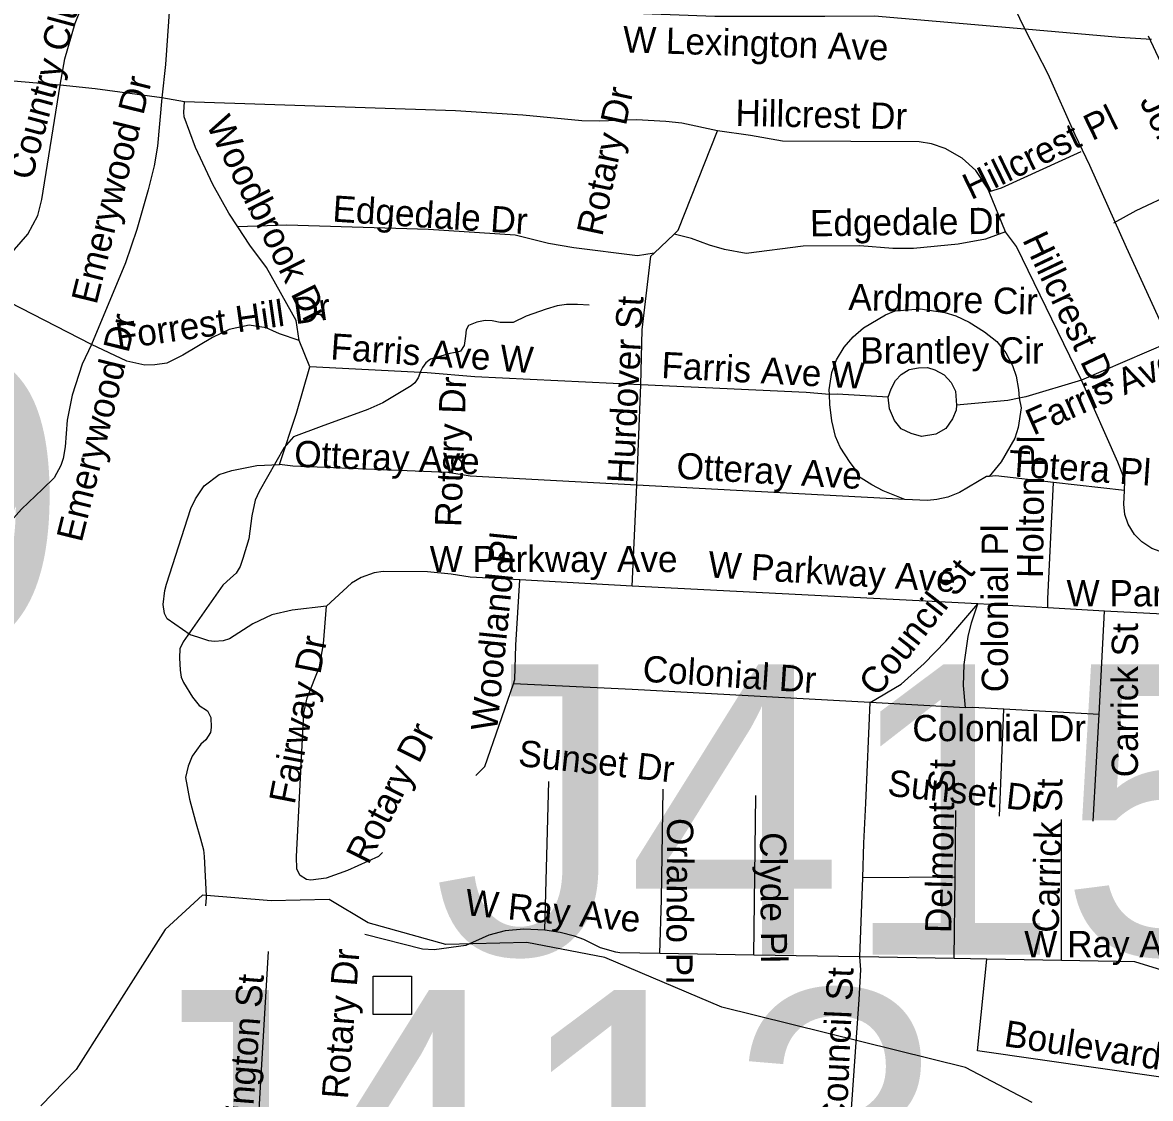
# Model space of a CAD drawing. Extents: x 1662474 to 1856135, y 779280 to 917889.
# Drawn here: x 1695335 to 1699415, y 806742 to 810635 of the extents above; entities that cross this region are included whole.
import ezdxf

# ---------------------------------------------------------------- set-up
doc = ezdxf.new("R2010")
doc.units = 0
for name, color, linetype in [('Exist Hydrographic Misc Water Feature', 7, 'Continuous'), ('Exist Road Non-System Structure Non-Sys Other Attributed CELL', 7, 'Continuous'), ('Exist Road Non-System Structure Non-Sys Other Number Label', 7, 'Continuous'), ('Exist Road Non-System Type 51', 7, 'Continuous'), ('Exist Road Non-System Type 51 Label', 7, 'Continuous'), ('Exist Road Primary US UnDivided 4 Lane Attributed', 7, 'Continuous'), ('Exist Road Secondary Type 51 Attributed', 7, 'Continuous'), ('Exist Road Secondary Type 51 Label', 7, 'Continuous')]:
    doc.layers.add(name, color=color, linetype=linetype)

msp = doc.modelspace()

# ---------------------------------------------------------------- linework, layer by layer
at = {"layer": 'Exist Hydrographic Misc Water Feature'}
for points in [[(1697385.2, 809612.2), (1697343.2, 809614.7), (1697303.1, 809615.4), (1697269.2, 809609.6), (1697228.9, 809598.1), (1697156.6, 809572.5), (1697110.4, 809549.7), (1697062.4, 809549.8), (1697034.4, 809556.1), (1697008.3, 809556.6), (1696978.3, 809550.7), (1696948.3, 809539), (1696940.1, 809523.6), (1696937.6, 809499.8), (1696933.3, 809467.1), (1696919.2, 809446), (1696907.2, 809442.1), (1696881, 809437.8), (1696810.8, 809417.1), (1696794.5, 809403.5), (1696782.3, 809387.3), (1696776.3, 809375.1), (1696765.9, 809349), (1696753.7, 809331.2), (1696741.5, 809320), (1696638.9, 809258.9), (1696584.5, 809235.4), (1696415.9, 809173.1), (1696315.4, 809136.6), (1696281.1, 809097.1), (1696191.1, 808938.2), (1696176.8, 808906.4), (1696164.2, 808850), (1696153.3, 808766.6), (1696132.3, 808696.4), (1696122, 808667.1), (1696107.7, 808642.7), (1696087.5, 808625.1), (1696059.2, 808599.4), (1695915.9, 808394.7), (1695904.5, 808369.5), (1695903.2, 808335.9), (1695905.6, 808291.6), (1695909.4, 808266), (1695917.3, 808247), (1695950.1, 808193.8), (1695974.3, 808164.5), (1696003.9, 808144.3), (1696015.8, 808120.3), (1696017.3, 808084.1), (1696015.1, 808066.1), (1695998.8, 808040.2), (1695980.7, 808024.1), (1695948.2, 807980.5), (1695933.7, 807944.7), (1695925.2, 807903), (1695939, 807824.7), (1695960.3, 807743.9), (1695978.8, 807682), (1695990.3, 807642.3), (1695992.4, 807617.7), (1695999, 807475.6), (1695999.3, 807468.2), (1695998.2, 807454.3), (1695996.6, 807439.5)], [(1698986.9, 806728), (1698746, 806854.4), (1697865, 807072.5), (1697442, 807251.8), (1697158.9, 807306.8), (1696866.9, 807299.6), (1696584.9, 807377.5), (1696443.9, 807462.5), (1696234.9, 807456.9), (1695985.9, 807478.3), (1695850.9, 807353), (1695528.9, 806847.5), (1695401.9, 806715.5)]]:
    msp.add_lwpolyline(points, dxfattribs=at)
at = {"layer": 'Exist Road Non-System Structure Non-Sys Other Attributed CELL'}
msp.add_lwpolyline([(1696603.5, 807185.2), (1696742.5, 807185.2), (1696742.5, 807046.2), (1696603.5, 807046.2)], close=True, dxfattribs=at)
at = {"layer": 'Exist Road Non-System Type 51'}
for p, q in [((1699641.4, 810085.4), (1699407.9, 810586.1)), ((1695920.5, 810348.6), (1695839.4, 810362.8)), ((1698890.5, 809877.4), (1698832, 810022.1)), ((1697619.6, 809800.6), (1697691.9, 809869.6)), ((1695584.6, 809469.9), (1695215.2, 809660.4)), ((1696374.9, 809389.2), (1696335.8, 809484.9)), ((1699479.8, 809476.7), (1699165.4, 809341)), ((1697572.1, 809323.7), (1696971.1, 809352.8)), ((1697557.5, 808960.9), (1697572.1, 809323.7)), ((1697557.5, 808960.9), (1696954.4, 808994.2)), ((1697540.1, 808595.6), (1697557.5, 808960.9)), ((1698527, 808909.5), (1697557.5, 808960.9)), ((1699321, 808941.8), (1699065.1, 808970.9)), ((1697540.1, 808595.6), (1697133.6, 808618.2)), ((1698790.9, 808532.4), (1697540.1, 808595.6)), ((1699044.4, 808517.7), (1698790.9, 808532.4)), ((1699249.1, 808505.6), (1699044.4, 808517.7)), ((1699230.1, 808131), (1699249.1, 808505.6)), ((1699600.2, 808486.4), (1699249.1, 808505.6)), ((1698385.9, 807810.9), (1698400.8, 808174.9)), ((1698746.4, 808155.9), (1698400.8, 808174.9)), ((1698869.2, 807764.1), (1698885, 808150.8)), ((1699230.1, 808131), (1698885, 808150.8)), ((1699208.1, 807745.8), (1699230.1, 808131)), ((1697224.1, 807350.8), (1697239.1, 807889.4)), ((1697981.1, 807261.2), (1697987.4, 807838.9)), ((1698708.4, 807542.9), (1698710.8, 807784.6)), ((1699092.9, 807241.5), (1699093.6, 807751.8)), ((1698364, 807254.9), (1698375.4, 807540.5)), ((1698708.4, 807542.9), (1698375.4, 807540.5)), ((1698705.8, 807248.4), (1698708.4, 807542.9)), ((1697981.1, 807261.2), (1697640.9, 807266.8)), ((1698364, 807254.9), (1697981.1, 807261.2)), ((1698705.8, 807248.4), (1698364, 807254.9)), ((1698822.9, 807246), (1698705.8, 807248.4)), ((1699092.9, 807241.5), (1698822.9, 807246))]:
    msp.add_line(p, q, dxfattribs=at)
for points in [[(1695471.4, 810408.9), (1695488.2, 810503.7), (1695525, 810632.9), (1695571.4, 810747), (1695627.1, 810855.1)], [(1695870.9, 810743.4), (1695852.2, 810482.7), (1695839.4, 810362.8)], [(1695471.4, 810408.9), (1695302.1, 810422.6), (1695191.4, 810441.2)], [(1695215.2, 809660.4), (1695221.9, 809682.2), (1695305.6, 809813.4), (1695354.9, 809868.8), (1695389.9, 809937.2), (1695404.5, 809994.8), (1695471.4, 810408.9)], [(1695839.4, 810362.8), (1695598.2, 810395), (1695471.4, 810408.9)], [(1695839.4, 810362.8), (1695823.6, 810187.4), (1695810.9, 810116.6), (1695790.1, 810029.9), (1695748.4, 809886.4), (1695708.1, 809765.4), (1695584.6, 809469.9)], [(1696113.4, 809895.9), (1696081.9, 809945.2), (1696023.9, 810048.9), (1695960.9, 810182.7), (1695919.5, 810294), (1695918.1, 810310.8), (1695920.5, 810348.6)], [(1697358.9, 810279), (1697145.1, 810300.2), (1696901.1, 810315), (1695920.5, 810348.6)], [(1697848.9, 810242.9), (1697720.2, 810270.6), (1697662.5, 810276.4), (1697556.1, 810282.4), (1697421.5, 810278), (1697358.9, 810279)], [(1697691.9, 809869.6), (1697706.4, 809883.5), (1697848.9, 810242.9)], [(1698832, 810022.1), (1698827.9, 810032.4), (1698783.4, 810099.2), (1698734.6, 810144.7), (1698672.4, 810178.8), (1698623.6, 810196.6), (1698579.2, 810202.9), (1698084, 810205.8), (1697968.8, 810226.2), (1697848.9, 810242.9)], [(1699163, 810166.9), (1698875.1, 810035.4), (1698832, 810022.1)], [(1699282.6, 809910.2), (1699364, 809954.4), (1699641.4, 810085.4)], [(1697237.6, 809835.4), (1697117.6, 809865.9), (1696803.4, 809886.4), (1696291.6, 809901.4), (1696113.4, 809895.9)], [(1696335.8, 809484.9), (1696325, 809557.2), (1696217.9, 809749.1), (1696157.8, 809829.4), (1696113.4, 809895.9)], [(1698890.5, 809877.4), (1698818.4, 809851.5), (1698720.1, 809833.4), (1698558, 809817.4), (1698483.8, 809817.6), (1698363.5, 809827.6), (1698159.4, 809825.5), (1697952.8, 809799.8), (1697874.9, 809813.7), (1697820.5, 809829.4), (1697754.6, 809853.4), (1697691.9, 809869.6)], [(1699165.4, 809341), (1698930.6, 809825.2), (1698890.5, 809877.4)], [(1697619.6, 809800.6), (1697560.1, 809791.4), (1697329.6, 809819.4), (1697237.6, 809835.4)], [(1697572.1, 809323.7), (1697576.1, 809523.1), (1697608.1, 809789.2), (1697619.6, 809800.6)], [(1698253.9, 809289), (1698253.2, 809306.4), (1698262.8, 809368.9), (1698280.1, 809415.2), (1698306.9, 809460.4), (1698340.4, 809497.7), (1698377.4, 809531), (1698457.2, 809578), (1698492.1, 809591.7), (1698582.4, 809598.8), (1698671.6, 809585.6), (1698711.5, 809573.8), (1698759.6, 809551.2), (1698815.5, 809516.4), (1698859.6, 809480.6), (1698892.4, 809440.4), (1698916.8, 809394), (1698929.9, 809355.4), (1698937.8, 809307.7), (1698939.9, 809275.9)], [(1696335.8, 809484.9), (1696264.6, 809509.2), (1696216.4, 809530.5), (1696154.4, 809539.7), (1696082.1, 809524.7), (1696022.6, 809495.4), (1695915.2, 809431.2), (1695857.2, 809402.7), (1695814.2, 809396.1), (1695778, 809394.8), (1695712.1, 809409.5), (1695584.6, 809469.9)], [(1695584.6, 809469.9), (1695551, 809398.4), (1695514.8, 809287.4), (1695497.1, 809195.9), (1695489, 809099.5), (1695482.5, 809057.8), (1695473.6, 809032.9), (1695449.1, 808987.2), (1695407.9, 808947.2), (1695330.8, 808873.9), (1695245.5, 808779.4)], [(1696264.6, 809036.2), (1696326.6, 809221.6), (1696374.9, 809389.2)], [(1696971.1, 809352.8), (1696799.2, 809367.8), (1696374.9, 809389.2)], [(1698466.6, 809280.1), (1698477.1, 809310), (1698493.1, 809339.7), (1698513.1, 809361.8), (1698542.5, 809379.4), (1698575.9, 809385.9), (1698609.1, 809387.4), (1698635.6, 809378), (1698669, 809360.7), (1698694.2, 809333.1), (1698710.2, 809301.1), (1698714.1, 809250.4)], [(1698253.9, 809289), (1698169.6, 809295.9), (1697572.1, 809323.7)], [(1699165.4, 809341), (1698964.6, 809280.6), (1698939.9, 809275.9)], [(1699321, 808941.8), (1699322.2, 808977.2), (1699317.9, 808992.7), (1699297.4, 809044.7), (1699165.4, 809341)], [(1698466.6, 809280.1), (1698281.4, 809290.4), (1698253.9, 809289)], [(1698527, 808909.5), (1698448, 808941.2), (1698407.6, 808962), (1698359.1, 808992.2), (1698359.4, 809003.4), (1698329.4, 809043.1), (1698293.1, 809098.8), (1698276.1, 809137.4), (1698262.8, 809194.2), (1698254.9, 809253.1), (1698253.9, 809289)], [(1698714.1, 809250.4), (1698712.9, 809232.1), (1698699.8, 809201.6), (1698675.4, 809166.7), (1698638.4, 809145.4), (1698587.6, 809137), (1698549.1, 809148.1), (1698513.4, 809165.2), (1698489.2, 809195.6), (1698471.9, 809237), (1698466.6, 809280.1)], [(1698939.9, 809275.9), (1698899.8, 809268), (1698714.1, 809250.4)], [(1698939.9, 809275.9), (1698947.2, 809241.2), (1698936.8, 809169.4), (1698924.6, 809130.8), (1698875.4, 809045.4), (1698831.5, 808992.7)], [(1696434.4, 808522.9), (1696311.1, 808508.7), (1696236.8, 808491.9), (1696168.2, 808458.9), (1696083.5, 808405), (1696060.4, 808397.9), (1696028.1, 808395.9), (1696009, 808398.2), (1695969.4, 808410.9), (1695941, 808420), (1695857.8, 808477.2), (1695848.9, 808496.9), (1695844.4, 808529.7), (1695849.4, 808580.1), (1695856.2, 808602.9), (1695944.1, 808876.4), (1695960.4, 808911.9), (1695992.1, 808958.4), (1696047, 808999.2), (1696092.4, 809013.7), (1696182.8, 809032.4), (1696264.6, 809036.2)], [(1696954.4, 808994.2), (1696874.1, 809006.6), (1696312.9, 809029.4), (1696264.6, 809036.2)], [(1698831.5, 808992.7), (1698822.4, 808992.2), (1698725.1, 808934.4), (1698682.4, 808917.6), (1698643, 808909.5), (1698608.6, 808906.1), (1698527, 808909.5)], [(1699065.1, 808970.9), (1698855.9, 808994.5), (1698831.5, 808992.7)], [(1699044.4, 808517.7), (1699043.6, 808549.4), (1699065.1, 808970.9)], [(1699501.2, 808712.9), (1699450.1, 808721.6), (1699420.8, 808732.6), (1699383.6, 808755.9), (1699357.5, 808782.8), (1699334.9, 808819.8), (1699322.2, 808855.2), (1699318.4, 808892.4), (1699321, 808941.8)], [(1696885.1, 808638.9), (1696799.8, 808647.9), (1696639.1, 808649.1), (1696606.9, 808643.6), (1696560.1, 808627.4), (1696524.6, 808606.1), (1696434.4, 808522.9)], [(1697133.6, 808618.2), (1696954.4, 808628.4), (1696885.1, 808638.9)], [(1697110.8, 808241.8), (1697116.4, 808258.6), (1697120, 808382.2), (1697133.6, 808618.2)], [(1696637, 807631.9), (1696622.6, 807617.9), (1696510.5, 807567.2), (1696433.9, 807538.9), (1696377.5, 807531.6), (1696362.2, 807533.9), (1696339.9, 807548.4), (1696327.4, 807572.2), (1696325.8, 807617.9), (1696353.1, 808137.9), (1696365.1, 808191.7), (1696409.8, 808304), (1696423.6, 808387.2), (1696434.4, 808522.9)], [(1698400.8, 808174.9), (1698513.1, 808241.2), (1698597.1, 808316.1), (1698675.6, 808397.2), (1698790.9, 808532.4)], [(1698746.4, 808155.9), (1698739.4, 808236.9), (1698740.9, 808312.9), (1698755.6, 808413.4), (1698768.2, 808462.5), (1698790.9, 808532.4)], [(1696974.9, 807910.4), (1697007.4, 807943.7), (1697110.8, 808241.8)], [(1698400.8, 808174.9), (1697540.1, 808222.1), (1697110.8, 808241.8)], [(1698885, 808150.8), (1698771.4, 808157), (1698746.4, 808155.9)], [(1697640.9, 807266.8), (1697646.5, 807462), (1697652, 807861.8)], [(1698375.4, 807540.5), (1698378.5, 807665.9), (1698385.9, 807810.9)], [(1697224.1, 807350.8), (1697148.6, 807354.4), (1697080.9, 807348.4), (1697021.9, 807332.6), (1696938.9, 807295.1), (1696824.4, 807279.9), (1696782.4, 807282.5), (1696573.8, 807335.8)], [(1697640.9, 807266.8), (1697496.1, 807269.1), (1697481.6, 807271.5), (1697425.8, 807287.8), (1697365.9, 807316.9), (1697331.5, 807330), (1697279.9, 807342.4), (1697224.1, 807350.8)], [(1696153.4, 806104), (1696158.4, 806149.7), (1696225.2, 807273.9)], [(1698315.2, 806447.1), (1698362.1, 807100.1), (1698367.1, 807207.2), (1698364, 807254.9)], [(1699503.4, 806813.5), (1699453.2, 806818.8), (1698789.5, 806914.5), (1698822.9, 807246)], [(1699523.1, 807185.9), (1699359, 807237.1), (1699092.9, 807241.5)]]:
    msp.add_lwpolyline(points, dxfattribs=at)
at = {"layer": 'Exist Road Primary US UnDivided 4 Lane Attributed'}
for points in [[(1698961, 810612.1), (1698837.6, 810867.7), (1698602, 811408.8), (1698483.1, 811692.8), (1698356.2, 811983.5), (1698269.9, 812167.3), (1698141.9, 812455.2), (1698075.6, 812596.8), (1698009.3, 812740.8), (1697961.3, 812839), (1697810.4, 813165.7), (1697735, 813325.7), (1697627.5, 813570.1), (1697549.8, 813730.1), (1697467.5, 813890), (1697339.7, 814159.3)], [(1700383.8, 807938), (1700228.8, 808172), (1700044.4, 808445.2), (1699963.2, 808556.2), (1699910.3, 808637.1), (1699852.5, 808723), (1699801.2, 808810.5), (1699755.6, 808906.8), (1699687.5, 809053.8), (1699579.9, 809283.2), (1699468.8, 809516.1), (1699328.9, 809820.8), (1699196.2, 810118.2), (1699142.5, 810229.3), (1699045.6, 810448), (1698961, 810612.1)]]:
    msp.add_lwpolyline(points, dxfattribs=at)
at = {"layer": 'Exist Road Secondary Type 51 Attributed'}
for points in [[(1694133, 811288.3), (1694400.1, 811332.6), (1694541.1, 811338.6), (1694622.9, 811336.9), (1694749.5, 811322.4), (1694842.4, 811296.9), (1694886.7, 811280.7), (1694945.9, 811256), (1695226.2, 811100.9), (1695402.2, 810991.8), (1695635.2, 810846.9), (1695714, 810799.2), (1695806.1, 810761.7), (1695884.7, 810741.2), (1695927.5, 810729.4), (1696017, 810717.4), (1696199.3, 810710.6), (1696633.9, 810697.8), (1697354.8, 810675.7), (1697839.6, 810657.8), (1698237.6, 810657.9), (1698416.7, 810658.7), (1698961, 810612.1)], [(1698961, 810612.1), (1699303.1, 810582.3), (1699419.4, 810575)]]:
    msp.add_lwpolyline(points, dxfattribs=at)

# ---------------------------------------------------------------- texts
at = {"layer": 'Exist Road Non-System Structure Non-Sys Other Number Label'}
for s, p in [('J409', (1692455.3, 808377.6)), ('J415', (1696820.3, 807263)), ('J413', (1695629.2, 806084.9))]:
    msp.add_text(s, height=1049.86, dxfattribs=at).set_placement(p)
at = {"layer": 'Exist Road Non-System Type 51 Label'}
for s, rotation, p in [('Country Club Dr', 74.8541, (1695368.4, 810060.5)), ('Emerywood Dr', 76.1543, (1695602.8, 809611.5)), ('Rotary Dr', 77.9642, (1697432, 809858.4)), ('Hillcrest Dr', 358.8073, (1697913.4, 810261.3)), ('Hillcrest Pl', 26.0299, (1698766.6, 809991.8)), ('Johnson St', 295.3333, (1699374.6, 810350.6)), ('Woodbrook Dr', 296.5518, (1695997.5, 810267.5)), ('Edgedale Dr', 356.246, (1696454.4, 809915.1)), ('Edgedale Dr', 0.7944, (1698184.3, 809861.2)), ('Hillcrest Dr', 295.4117, (1698950.4, 809849.3)), ('Ardmore Cir', 358.6046, (1698322.1, 809594.9)), ('Forrest Hill Dr', 8.1083, (1695679.4, 809451.7)), ('Hurdover St', 86.9077, (1697544.8, 808965.8)), ('Emerywood Dr', 76.1543, (1695549, 808751.1)), ('Farris Ave W', 23.8724, (1698991.5, 809139.8)), ('Farris Ave W', 356.1198, (1696447.3, 809416.2)), ('Farris Ave W', 356.9098, (1697644.5, 809349.1)), ('Rotary Dr', 87.9779, (1696921.5, 808808.8)), ('Otteray Ave', 357.5978, (1696316.5, 809028.1)), ('Holton Pl', 89.4382, (1699026.9, 808624.6)), ('Otteray Ave', 356.788, (1697699, 808984.6)), ('Totera Pl', 356.1433, (1698899.4, 808993.8)), ('Woodland Pl', 84.126, (1697051.3, 808068.5)), ('Colonial Pl', 90, (1698899.9, 808211.8)), ('W Parkway Ave', 356.5505, (1697813.3, 808627.8)), ('Council St', 51.9538, (1698427.4, 808191.3)), ('Carrick St', 90, (1699370.1, 807904.2)), ('Fairway Dr', 78.8386, (1696319.1, 807803)), ('Colonial Dr', 356.1799, (1697576.1, 808250.6)), ('Rotary Dr', 63.3511, (1696586, 807584.1)), ('Sunset Dr', 353.8513, (1697125.5, 807945.6)), ('Delmont St', 88.6875, (1698694.7, 807339.8)), ('Sunset Dr', 353.8513, (1698461.4, 807838)), ('Carrick St', 88.5739, (1699083.3, 807340.8)), ('Orlando Pl', 269.6712, (1697666.9, 807756.9)), ('Clyde Pl', 270.4867, (1698002.7, 807705.3)), ('W Ray Ave', 354.3486, (1696933.1, 807405.9)), ('Rotary Dr', 85.4796, (1696511.9, 806737.9)), ('Wellington St', 85.4039, (1696148.2, 806441.8)), ('Council St', 87.4553, (1698315.6, 806635.7)), ('Boulevard St', 351.2901, (1698881.9, 806932.1))]:
    msp.add_text(s, height=95, rotation=rotation, dxfattribs=at).set_placement(p)
for s, p in [('Brantley Cir', (1698365.5, 809401.2)), ('W Parkway Ave', (1696807.9, 808646.5)), ('W Parkway Ave', (1699111.6, 808522.7)), ('Colonial Dr', (1698553.9, 808034.9)), ('W Ray Ave', (1698958.6, 807253.4))]:
    msp.add_text(s, height=95, dxfattribs=at).set_placement(p)
at = {"layer": 'Exist Road Secondary Type 51 Label'}
msp.add_text('W Lexington Ave', height=95, rotation=358.243, dxfattribs=at).set_placement((1697506.1, 810527.2))

doc.saveas('drawing.dxf')
